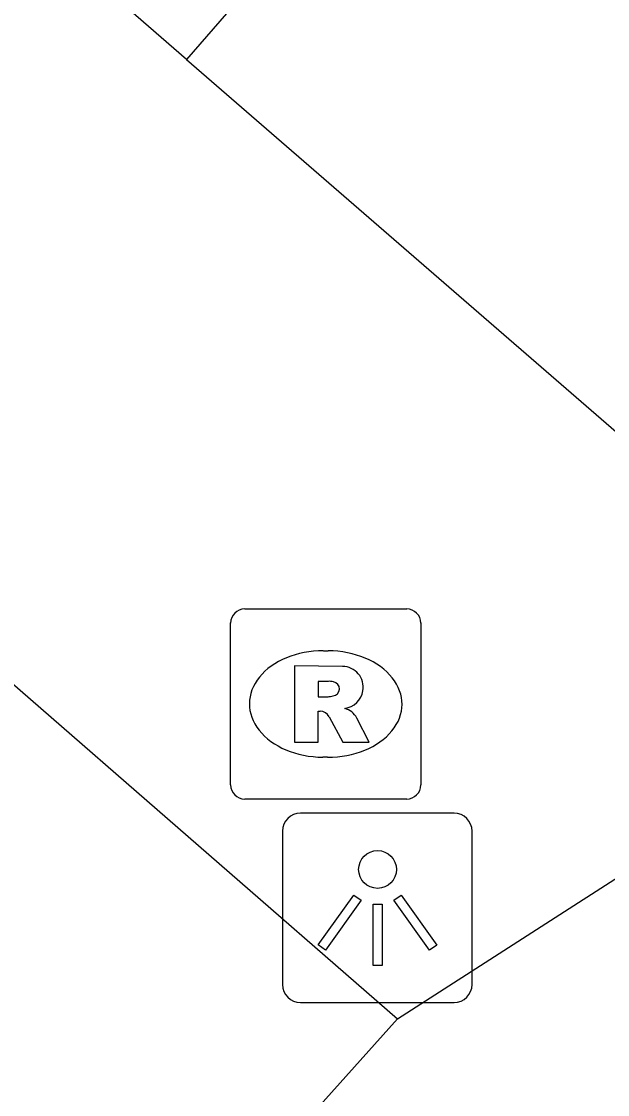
# Model space of a CAD drawing. Extents: x 158474 to 159560, y 388525 to 389605.
# Drawn here: x 158931.92 to 158935, y 388759.86 to 388765.51 of the extents above; entities that cross this region are included whole.
import ezdxf

# ---------------------------------------------------------------- set-up
doc = ezdxf.new("R2010")
doc.units = 0
for name, color, linetype in [('IMGEO_Lichtpunt', 7, 'Continuous'), ('IMGEO_Pand', 7, 'Continuous'), ('IMGEO_Rijbaan_lokaal_open', 7, 'Continuous'), ('IMGEO_Rioolput', 7, 'Continuous'), ('IMGEO_Voetpad_open', 7, 'Continuous')]:
    doc.layers.add(name, color=color, linetype=linetype)

msp = doc.modelspace()

# ---------------------------------------------------------------- linework, layer by layer
at = {"layer": 'IMGEO_Lichtpunt'}
for p, q in [((158934.1916, 388761.3431), (158933.3845, 388761.3431)), ((158934.1916, 388761.3431), (158933.3845, 388761.3431)), ((158933.2898, 388761.2485), (158933.2898, 388760.4413)), ((158933.2898, 388761.2485), (158933.2898, 388760.4413)), ((158934.2863, 388760.4413), (158934.2863, 388761.2485)), ((158934.2863, 388760.4413), (158934.2863, 388761.2485)), ((158933.3845, 388760.3467), (158934.1916, 388760.3467)), ((158933.3845, 388760.3467), (158934.1916, 388760.3467))]:
    msp.add_line(p, q, dxfattribs=at)
for points in [[(158933.6642, 388760.9118), (158933.7027, 388760.8843), (158933.5154, 388760.6219), (158933.4769, 388760.6494), (158933.6642, 388760.9118)], [(158933.8756, 388760.8841), (158933.9142, 388760.9115), (158934.1009, 388760.6486), (158934.0623, 388760.6212), (158933.8756, 388760.8841)], [(158933.7657, 388760.8641), (158933.813, 388760.8641), (158933.813, 388760.5417), (158933.7657, 388760.5417), (158933.7657, 388760.8641)]]:
    msp.add_lwpolyline(points, dxfattribs=at)
msp.add_circle((158933.7894, 388761.0464), 0.0994, dxfattribs=at)
for centre, start, end in [((158933.3845, 388761.2485), 90, 180), ((158933.3845, 388761.2485), 90, 180), ((158934.1916, 388761.2485), 0, 90), ((158934.1916, 388761.2485), 0, 90), ((158933.3845, 388760.4413), 180, 270), ((158933.3845, 388760.4413), 180, 270), ((158934.1916, 388760.4413), 270, 0), ((158934.1916, 388760.4413), 270, 360)]:
    msp.add_arc(centre, 0.0946, start, end, dxfattribs=at)
at = {"layer": 'IMGEO_Pand'}
for points in [[(158931.765, 388770.468), (158934.901, 388767.744), (158932.785, 388765.308)], [(158932.785, 388765.308), (158929.651, 388768.031)]]:
    msp.add_lwpolyline(points, dxfattribs=at)
at = {"layer": 'IMGEO_Rijbaan_lokaal_open'}
for points in [[(158891.577, 388798.482), (158893.955, 388796.45), (158894.069, 388795.98), (158893.757, 388795.245), (158933.895, 388760.26)], [(158929.263, 388755.089), (158933.895, 388760.26)]]:
    msp.add_lwpolyline(points, dxfattribs=at)
at = {"layer": 'IMGEO_Rioolput'}
for p, q in [((158933.0909, 388762.4175), (158933.9431, 388762.4175)), ((158933.0165, 388761.4909), (158933.0165, 388762.3431)), ((158934.0175, 388762.3431), (158934.0175, 388761.4909)), ((158933.5045, 388762.1967), (158933.5295, 388762.1967)), ((158933.5265, 388761.6373), (158933.5016, 388761.6373)), ((158933.9431, 388761.4165), (158933.0909, 388761.4165))]:
    msp.add_line(p, q, dxfattribs=at)
for points in [[(158933.0909, 388762.4175), (158933.9431, 388762.4175)], [(158933.0165, 388761.4909), (158933.0165, 388762.3431)], [(158934.0175, 388762.3431), (158934.0175, 388761.4909)], [(158933.6055, 388762.1149), (158933.3528, 388762.117), (158933.3528, 388761.717)], [(158933.5312, 388762.0362), (158933.4772, 388762.0362), (158933.4772, 388761.9549)], [(158933.4772, 388761.9549), (158933.529, 388761.9549)], [(158933.3528, 388761.717), (158933.4772, 388761.717), (158933.4772, 388761.8795), (158933.488, 388761.8795)], [(158933.5347, 388761.8496), (158933.6062, 388761.717), (158933.7459, 388761.717), (158933.6809, 388761.8432)], [(158933.9431, 388761.4165), (158933.0909, 388761.4165)]]:
    msp.add_lwpolyline(points, dxfattribs=at)
for centre, radius, start, end in [((158933.093, 388762.341), 0.0765, 91.552, 178.448), ((158933.093, 388762.341), 0.0765, 91.552, 178.448), ((158933.941, 388762.341), 0.0765, 1.552, 88.448), ((158933.941, 388762.341), 0.0765, 1.552, 88.448), ((158933.6044, 388762.0054), 0.1095, 350.3612, 89.416), ((158933.5365, 388761.9399), 0.0964, 77.0061, 93.1865), ((158933.5514, 388761.9966), 0.0378, 276.6634, 79.6772), ((158933.5132, 388762.1442), 0.1899, 274.7715, 282.9687), ((158933.602, 388762.0046), 0.1117, 277.5842, 350.9817), ((158933.4868, 388761.8262), 0.0533, 26.0293, 88.6989), ((158933.5865, 388761.7898), 0.1085, 29.5134, 73.7905), ((158933.093, 388761.493), 0.0765, 181.552, 268.448), ((158933.093, 388761.493), 0.0765, 181.552, 268.448), ((158933.941, 388761.493), 0.0765, 271.552, 358.448), ((158933.941, 388761.493), 0.0765, 271.552, 358.448)]:
    msp.add_arc(centre, radius, start, end, dxfattribs=at)
for centre, major_axis, ratio, start_param, end_param in [((158933.503, 388761.917), (-0.3872, 0.002), 0.722429, 4.712389, 7.853982), ((158933.528, 388761.917), (-0.3901, 0.002), 0.717154, 1.570796, 4.712389)]:
    msp.add_ellipse(centre, major_axis=major_axis, ratio=ratio, start_param=start_param, end_param=end_param, dxfattribs=at)
at = {"layer": 'IMGEO_Voetpad_open'}
for points in [[(158932.785, 388765.308), (158935.096, 388763.304)], [(158933.895, 388760.26), (158936.523, 388761.952)]]:
    msp.add_lwpolyline(points, dxfattribs=at)

doc.saveas('drawing.dxf')
